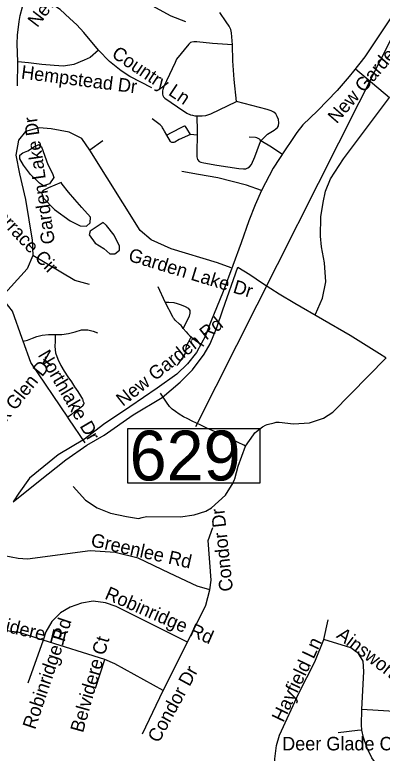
# Model space of a CAD drawing. Extents: x 1662474 to 1856135, y 779280 to 917889.
# Drawn here: x 1737692 to 1740276, y 856441 to 861632 of the extents above; entities that cross this region are included whole.
import ezdxf

# ---------------------------------------------------------------- set-up
doc = ezdxf.new("R2010")
doc.units = 0
for name, color, linetype in [('Exist Hydrographic Pond Under 1500 Sq Ft', 7, 'Continuous'), ('Exist Road Non-System Type 51', 7, 'Continuous'), ('Exist Road Non-System Type 51 Label', 7, 'Continuous'), ('Exist Road Secondary Structure Standard Bridge Number Label', 7, 'Continuous')]:
    doc.layers.add(name, color=color, linetype=linetype)

msp = doc.modelspace()

# ---------------------------------------------------------------- linework, layer by layer
at = {"layer": 'Exist Hydrographic Pond Under 1500 Sq Ft'}
for points in [[(1737782.9, 860676), (1737830.9, 860705.3), (1737860.2, 860718.6), (1737878.9, 860702.6), (1737924.2, 860580.1), (1737956.2, 860516.1), (1737966.8, 860486.8), (1737934.9, 860444.2), (1737894.9, 860428.2), (1737865.6, 860446.9), (1737801.6, 860508.1), (1737753.6, 860574.8), (1737727, 860620), (1737727, 860644), (1737748.3, 860660), (1737782.9, 860676)], [(1738017.5, 860452.2), (1737929.5, 860414.9), (1737892.2, 860396.3), (1737878.9, 860382.9), (1737894.9, 860343), (1737972.2, 860263), (1738081.5, 860183.1), (1738150.8, 860148.5), (1738196.1, 860145.8), (1738222.7, 860169.8), (1738225.4, 860209.8), (1738164.1, 860276.4), (1738113.4, 860332.3), (1738070.8, 860385.6), (1738025.5, 860441.5), (1738017.5, 860452.2)], [(1738313.4, 860172.5), (1738222.7, 860111.2), (1738214.7, 860084.5), (1738257.4, 860025.9), (1738318.7, 859988.6), (1738361.3, 859951.3), (1738396, 859951.3), (1738428, 859978), (1738428, 860004.6), (1738390.7, 860081.9), (1738337.3, 860151.1), (1738313.4, 860172.5)]]:
    msp.add_lwpolyline(points, dxfattribs=at)
at = {"layer": 'Exist Road Non-System Type 51'}
for p, q in [((1737712.1, 861132.4), (1737713.4, 861301.7)), ((1740089, 861250.5), (1740327.2, 861050.8)), ((1738975, 860785.1), (1738926.5, 860789.7)), ((1738311.4, 860745), (1738220.8, 860678.9)), ((1738749.6, 859610.4), (1738700.1, 859718.5)), ((1739865.1, 857240.1), (1739896.4, 857378.7)), ((1737892.4, 857236), (1737783.8, 856933.2)), ((1738326, 857099.7), (1737892.4, 857236)), ((1738735.5, 856881.9), (1738906.1, 857221.4)), ((1738260.4, 856898.6), (1738326, 857099.7)), ((1738590, 856576.6), (1738735.5, 856881.9)), ((1740555.6, 856722.8), (1740133.6, 856746.9))]:
    msp.add_line(p, q, dxfattribs=at)
for points in [[(1737787.4, 861801.9), (1737855.1, 861938.2), (1737931.2, 862042.2), (1737982.1, 862095.4), (1738045.9, 862126.4), (1738116.6, 862146.5), (1738185.4, 862143.4), (1738249.9, 862124.5), (1738315.5, 862086.2), (1738392.6, 861997.5), (1738521.9, 861846.5), (1738655.1, 861696.4), (1738788.5, 861624.2), (1738892.6, 861584.1)], [(1737713.4, 861301.7), (1737707.8, 861426.6), (1737710, 861488.2), (1737721.6, 861584.4), (1737729.6, 861627.1), (1737746.2, 861688.2), (1737764.1, 861743.9), (1737787.4, 861801.9)], [(1738281.4, 861382), (1738177.1, 861506.1), (1738129.1, 861559.9), (1738080.1, 861604.9), (1738011.6, 861669.4), (1737907.4, 861738.2), (1737787.4, 861801.9)], [(1740359.7, 861644.9), (1740152.7, 861335.7), (1740074.4, 861234.8), (1740044.4, 861197.9), (1739959.1, 861098.4), (1739820.2, 860955.7), (1739718.2, 860858.9), (1739675.7, 860804.8), (1739637.7, 860747.1), (1739593.9, 860682.6), (1739509.4, 860553.5), (1739426.9, 860395.9), (1739381.3, 860294.5), (1739339, 860184.2), (1739283.8, 860028), (1739225, 859868), (1739156.9, 859686.2), (1739069.3, 859468.9), (1739030, 859369.3), (1739006, 859323.4), (1738969.6, 859257.6), (1738905.6, 859177.2), (1738830.4, 859106.1), (1738692.4, 859005.9), (1738500.1, 858876.3), (1738316.1, 858751), (1738182.3, 858648.7), (1737997.7, 858539.3), (1737794.8, 858373.9), (1737720.3, 858269.8), (1737681.2, 858207)], [(1739222.1, 861419.7), (1739216.3, 861505.4), (1739211.3, 861528.6), (1739199.7, 861552.6), (1739178.2, 861582.4), (1739133.5, 861647.8)], [(1739222.1, 861419.7), (1739083.5, 861428.7), (1738971.6, 861440.9), (1738958.5, 861441.8), (1738950.6, 861441.8), (1738937.5, 861440), (1738927.9, 861435.7), (1738916.6, 861426.1), (1738829.7, 861319.8), (1738819.9, 861296.6), (1738798.5, 861251.1), (1738741.1, 861127.3), (1738732.4, 861106.4), (1738730.6, 861096.4), (1738729.7, 861082.8), (1738731.1, 861073.7), (1738733.8, 861064.1), (1738738.3, 861055), (1738748.3, 861045), (1738837, 860983.7), (1738902, 860940.1), (1738927.6, 860929.1), (1738941.1, 860925.2), (1738957.1, 860920.9), (1738971.6, 860920.4)], [(1739251.3, 861022.6), (1739234.9, 861176.2), (1739224.9, 861307.5), (1739222.1, 861419.7)], [(1738281.4, 861382), (1738222.9, 861330.8), (1738180.4, 861312.4), (1738107.4, 861280.9), (1738033.4, 861269.7), (1737968.8, 861274.6), (1737881.2, 861283), (1737788.5, 861294.4), (1737713.4, 861301.7)], [(1738655.1, 861117.9), (1738502.1, 861198.5), (1738439.6, 861238.2), (1738357.2, 861303.8), (1738281.4, 861382)], [(1739807.1, 859525.9), (1739856.1, 859638.4), (1739879, 859754.4), (1739869.6, 859887.2), (1739849.6, 859999.9), (1739842.2, 860074.9), (1739843.4, 860210.4), (1739860.4, 860312.2), (1739877.1, 860390.7), (1739913.1, 860479.1), (1740004.4, 860619.8), (1740327.2, 861050.8)], [(1738971.6, 860920.4), (1739008.9, 860921.4), (1739035.2, 860924), (1739069.9, 860935.8), (1739251.3, 861022.6)], [(1739421.8, 860745.9), (1739468.6, 860792.8), (1739515.5, 860821.5), (1739539.7, 860839.6), (1739546.1, 860851.6), (1739549.7, 860872.5), (1739547, 860895.3), (1739537.9, 860917.1), (1739527, 860935.3), (1739513.3, 860946.2), (1739496, 860955.3), (1739467.8, 860966.2), (1739251.3, 861022.6)], [(1738760.8, 860784.9), (1738744.8, 860813.2), (1738736.5, 860829.2), (1738731.9, 860837.4), (1738727.6, 860844.4), (1738714.2, 860856.8), (1738658.6, 860899.1)], [(1738971.6, 860920.4), (1738974.2, 860812.2), (1738975, 860785.1)], [(1738220.8, 860678.9), (1738163.9, 860761.5), (1738074.6, 860805.4), (1737948.4, 860829.5), (1737864.1, 860835.8), (1737768.2, 860810.6), (1737717.1, 860749.2), (1737699.5, 860645), (1737723.9, 860513), (1737766.6, 860333.2), (1737814.4, 860046.6), (1737819.8, 859940)], [(1738926.5, 860789.7), (1738902.6, 860832.4), (1738892.7, 860847.2), (1738890.1, 860848.8), (1738885.2, 860848.8), (1738878.1, 860845.3), (1738868.6, 860840.4), (1738791.7, 860800.8), (1738760.8, 860784.9)], [(1738926.5, 860789.7), (1738848.8, 860754.8), (1738816.7, 860736.2), (1738809.7, 860734.4), (1738801.4, 860733.9), (1738796.8, 860734.6), (1738792.1, 860736.7), (1738788.8, 860738.5), (1738786.5, 860740.4), (1738760.8, 860784.9)], [(1738975, 860785.1), (1738973.3, 860668.2), (1738973.3, 860632.6), (1738977.5, 860613.4), (1738987.5, 860601.1), (1738999.8, 860594.7), (1739022.1, 860590), (1739111.8, 860575.3), (1739267.4, 860550.1), (1739301.4, 860547.8), (1739317.4, 860548.9), (1739332, 860555.2), (1739343.6, 860562.5), (1739356.8, 860580.1), (1739379.2, 860633.1), (1739413.3, 860722.6), (1739421.8, 860745.9)], [(1739421.8, 860745.9), (1739417.9, 860751.5), (1739413.8, 860756.3), (1739409.2, 860759.5), (1739403.5, 860762.2), (1739394.4, 860766), (1739384.4, 860768.1), (1739339.2, 860771.7)], [(1739575.9, 860646.3), (1739497.4, 860700.6), (1739421.8, 860745.9)], [(1739214.4, 859852.6), (1739117.6, 859887.5), (1738792.6, 859985.4), (1738650.4, 860050.2), (1738574.6, 860115.9), (1738220.8, 860678.9)], [(1739426.9, 860395.9), (1739322.6, 860434.1), (1739120.1, 860485.7), (1738984, 860507.7), (1738866.3, 860529.8)], [(1737819.8, 859940), (1737779.4, 859845), (1737598.8, 859647.6)], [(1738217.9, 859736.6), (1738115.2, 859763.9), (1737819.8, 859940)], [(1738728.7, 858941.6), (1738856, 859048.5), (1738942.6, 859135), (1739024.1, 859247), (1739064.9, 859318.2), (1739113.2, 859432.9), (1739154.7, 859557.1), (1739259.8, 859856.4)], [(1739259.8, 859856.4), (1739345.9, 859805.5), (1739435.1, 859745), (1739551.8, 859670.7), (1739661.5, 859605), (1740049.9, 859380.3), (1740257.9, 859251.5), (1740302, 859223.4)], [(1737751, 859338), (1737744.4, 859356.5), (1737676.6, 859547.1), (1737598.8, 859647.6)], [(1738749.6, 859610.4), (1738776.1, 859611.9), (1738811.6, 859609), (1738834.1, 859601.9), (1738862.5, 859592.4), (1738890, 859580.4), (1738910.8, 859568.6), (1738921.9, 859552.1), (1738924.1, 859533.2), (1738919.1, 859513.8), (1738876.9, 859425.4)], [(1738876.9, 859425.4), (1738869, 859437.1), (1738861.1, 859446.6), (1738851.1, 859455.8), (1738818.9, 859485.9), (1738812.9, 859494.1), (1738808.4, 859499.9), (1738802.6, 859508.7), (1738749.6, 859610.4)], [(1738876.9, 859425.4), (1738896.6, 859403), (1738909.1, 859388.1), (1738923.6, 859373.9), (1738932.2, 859366.9)], [(1737751, 859338), (1737781.1, 859344), (1737815.8, 859357.9), (1737847.1, 859369.4), (1737885.4, 859380), (1737928.8, 859384.9), (1737974.9, 859384)], [(1737974.9, 859384), (1737975.8, 859337.6), (1737974.2, 859298.6), (1737978.8, 859254.6), (1737993.8, 859209.7), (1738015.4, 859166), (1738040.1, 859125.2), (1738064.9, 859086.4), (1738090.1, 859050.7), (1738112.6, 859016.6), (1738134.4, 858983.7), (1738154.1, 858953.9), (1738167.2, 858929.4), (1738169.6, 858924.5), (1738171.6, 858918.9), (1738176.9, 858903.2), (1738177.2, 858901.9), (1738177.4, 858900), (1738177.2, 858898.2), (1738176.8, 858896.4), (1738176, 858894.7), (1738168, 858881.7), (1738166.2, 858879.1), (1738162.2, 858875), (1738142.2, 858858.7), (1738115.1, 858841.9), (1738091.2, 858822.6), (1738064.6, 858803.7)], [(1737974.9, 859384), (1738022.5, 859383.4), (1738070.6, 859391), (1738117.6, 859403.7), (1738162.1, 859415.8), (1738204.9, 859417.5), (1738242.9, 859407), (1738273, 859394.9)], [(1738831.5, 859165.5), (1738843.1, 859178.6), (1738857.2, 859199.1), (1738861.4, 859204.9), (1738870.6, 859216.9), (1738880.4, 859230.6), (1738890.6, 859251.4), (1738894, 859267.4), (1738896.1, 859282.9), (1738897.9, 859291.2), (1738901.9, 859309.1), (1738913.4, 859330.9), (1738921, 859343.2), (1738932.2, 859366.9)], [(1738932.2, 859366.9), (1738951.1, 859351.6), (1738963.5, 859342.7), (1739021, 859304.6)], [(1738064.6, 858803.7), (1737805, 859186.2), (1737751, 859338)], [(1739314.6, 858599.4), (1739369.9, 858679.9), (1739379.6, 858692.1), (1739391.5, 858702.5), (1739434.8, 858734.7), (1739439.6, 858738.1), (1739454.2, 858746), (1739467.9, 858750.9), (1739516.1, 858764.2), (1739529.1, 858766.9), (1739545.1, 858767.6), (1739550.6, 858767.2), (1739652, 858757.1), (1739765.4, 858762.1), (1739862.8, 858794.9), (1739929.1, 858838.2), (1740303.4, 859219.9)], [(1739314.6, 858599.4), (1739303.6, 858605.5), (1739263.4, 858625.1), (1739239.4, 858636.2), (1739213.6, 858648.7), (1739186.2, 858661.8), (1739157.4, 858675.6), (1739127.2, 858689.2), (1739096.2, 858703.4), (1739064.6, 858717.4), (1739033, 858731.4), (1739001.4, 858745.6), (1738970.1, 858760), (1738939.1, 858775.4), (1738908.6, 858790.8), (1738878.2, 858806.4), (1738849.1, 858823.2), (1738822.6, 858841.7), (1738798.9, 858860.2), (1738779.8, 858878.8), (1738758.6, 858908.5), (1738716.6, 858971.7)], [(1737681.2, 858207), (1737857.8, 858351.2), (1738051.3, 858503.9), (1738199, 858605.7), (1738321.3, 858676.9), (1738525, 858819.4), (1738728.7, 858941.6)], [(1738186.9, 858623.2), (1738073.1, 858790.9), (1738064.6, 858803.7)], [(1738102.1, 858316), (1738188.2, 858219.8), (1738271.9, 858166.5), (1738365.6, 858128.5), (1738477.1, 858105.8), (1738560.8, 858090.5), (1738588.6, 858098.1), (1738619, 858105.8), (1738857.1, 858103.2), (1738953.5, 858115.9), (1739034.6, 858141.2), (1739076.1, 858166.2), (1739173.4, 858254.2), (1739227.5, 858342.2), (1739231, 858348.4), (1739237.6, 858363.9), (1739239.6, 858370.5), (1739262.8, 858459.4), (1739314.6, 858599.4)], [(1739063.5, 857589.1), (1739072.6, 857656.9), (1739053, 857936.9), (1739084.2, 858026.7)], [(1739063.5, 857589.1), (1738975.4, 857615.9), (1738780.9, 857706.8), (1738560.4, 857811.2), (1738397.9, 857852.7), (1738222.9, 857863.2), (1737782.1, 857804.9), (1737715.5, 857810.1), (1737616.6, 857828), (1737488.5, 857883.9)], [(1738906.1, 857221.4), (1739035.4, 857481.2), (1739063.5, 857589.1)], [(1738906.1, 857221.4), (1738405.5, 857471.9), (1738329.9, 857498.6), (1738243.4, 857509), (1738161.1, 857495.7), (1738081.1, 857467.4), (1738013.6, 857426.7), (1737951.8, 857366.9), (1737910, 857294.4), (1737892.4, 857236)], [(1737892.4, 857236), (1737723.5, 857289.9), (1737495.4, 857320.4), (1737256.1, 857407)], [(1740275.4, 856313.9), (1740239.9, 856281.9), (1740172.1, 856238.5), (1740124.9, 856222), (1740086.6, 856214.6), (1740024.9, 856207.2), (1739953.9, 856215.4), (1739545.4, 856238), (1739518.4, 856268.2), (1739520.6, 856401.8), (1739533.4, 856494.6), (1739552.8, 856568.4), (1739689.5, 856863.2), (1739803.1, 857083.9), (1739865.1, 857240.1)], [(1740133.6, 856746.9), (1740146.6, 857014.6), (1740142.8, 857087.6), (1740109.4, 857141.7), (1740055.4, 857180.8), (1739865.1, 857240.1)], [(1738735.5, 856881.9), (1738395.4, 857069.2), (1738326, 857099.7)], [(1740131.5, 856602.2), (1740130.4, 856639.9), (1740133.6, 856746.9)], [(1740131.5, 856602.2), (1740101.4, 856599.4), (1739965.9, 856583.1)], [(1740275.4, 856313.9), (1740256.4, 856334.9), (1740203.4, 856407.5), (1740169, 856475.2), (1740143.9, 856552.4), (1740131.5, 856602.2)]]:
    msp.add_lwpolyline(points, dxfattribs=at)
at = {"layer": 'Exist Road Secondary Structure Standard Bridge Number Label'}
msp.add_line((1740579.3, 861943.7), (1738963.4, 858735.2), dxfattribs=at)
msp.add_lwpolyline([(1738486.7, 858722.6), (1739415.7, 858722.6), (1739415.7, 858338.5), (1738486.7, 858338.5)], close=True, dxfattribs=at)

# ---------------------------------------------------------------- texts
at = {"layer": 'Exist Road Non-System Type 51 Label'}
for s, rotation, p in [('New Bedford Dr', 52.6108, (1737849.8, 861537.5)), ('New Garden Rd', 48.9084, (1739955.4, 860861.2)), ('Country Ln', 326.2945, (1738366.6, 861338.8)), ('Hempstead Dr', 352.6681, (1737732.9, 861183.4)), ('Garden Lake Dr', 98.1404, (1737975, 860025.4)), ('Fleming Terrace Cir', 313.1934, (1737168.9, 860621.4)), ('Garden Lake Dr', 343.0865, (1738484.1, 859903.7)), ('New Garden Rd', 38.4549, (1738452.1, 858874.6)), ('Northlake Dr', 300.5142, (1737851.7, 859240.2)), ('Brook Glen Dr', 51.3423, (1737464.7, 858557.7)), ('Condor Dr', 96.1432, (1739227.2, 857582.7)), ('Greenlee Rd', 347.3234, (1738220.9, 857896.7)), ('Robinridge Rd', 336.5036, (1738318.4, 857529.1)), ('Belvidere Pl', 346.7523, (1737380.4, 857351.8)), ('Robinridge Rd', 71.4451, (1737834.3, 856602.3)), ('Ainsworth Dr', 322.7031, (1739948.1, 857257.5)), ('Belvidere Ct', 74.2997, (1738171.3, 856580.1)), ('Hayfield Ln', 64.4736, (1739579.9, 856652.3)), ('Condor Dr', 61.4031, (1738704, 856507.5))]:
    msp.add_text(s, height=95, rotation=rotation, dxfattribs=at).set_placement(p)
msp.add_text('Deer Glade Ct', height=95, dxfattribs=at).set_placement((1739572.2, 856460.7))
at = {"layer": 'Exist Road Secondary Structure Standard Bridge Number Label'}
msp.add_text('629', height=350, dxfattribs=at).set_placement((1738499.3, 858358.3))

doc.saveas('drawing.dxf')
